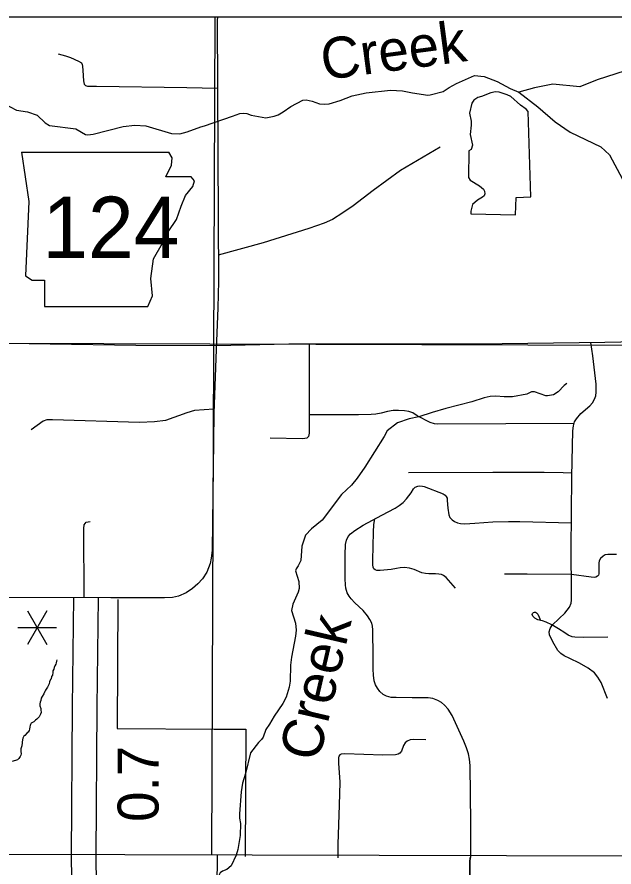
# Model space of a CAD drawing. Extents: x 1374139 to 1377472, y 1168351 to 1170484.
# Drawn here: x 1375453.3 to 1375576.5, y 1169404.2 to 1169579.4 of the extents above; entities that cross this region are included whole.
import ezdxf

# ---------------------------------------------------------------- set-up
doc = ezdxf.new("R2010")
doc.units = 0
doc.layers.add('26', color=7, linetype='Continuous')
doc.layers.add('Default', color=7, linetype='Continuous')

msp = doc.modelspace()

# ---------------------------------------------------------------- linework, layer by layer
at = {"layer": '26'}
msp.add_lwpolyline([(1375090, 1169579.43), (1376597.43, 1169579.43), (1376597.43, 1168653.79), (1375090, 1168653.79)], close=True, dxfattribs=at)
at = {"layer": 'Default'}
for p, q in [((1375454.21, 1169551.57), (1375455.74, 1169541.42)), ((1375485.34, 1169550.39), (1375484.64, 1169551.56)), ((1375485.17, 1169548.87), (1375485.34, 1169550.39)), ((1375483.99, 1169546.5), (1375485.17, 1169548.87)), ((1375489.24, 1169546.5), (1375483.99, 1169546.5)), ((1375489.91, 1169545.65), (1375489.24, 1169546.5)), ((1375488.05, 1169542.61), (1375489.57, 1169544.47)), ((1375489.57, 1169544.47), (1375489.91, 1169545.65)), ((1375487.2, 1169540.41), (1375488.05, 1169542.61)), ((1375455.74, 1169541.42), (1375455.06, 1169526.03)), ((1375486.19, 1169537.7), (1375487.2, 1169540.41)), ((1375484.5, 1169535.16), (1375486.19, 1169537.7)), ((1375483.31, 1169532.79), (1375484.5, 1169535.16)), ((1375481.45, 1169529.58), (1375483.31, 1169532.79)), ((1375480.95, 1169525.52), (1375481.45, 1169529.58)), ((1375455.06, 1169526.03), (1375456.41, 1169525.18)), ((1375456.41, 1169525.18), (1375458.95, 1169525.18)), ((1375458.95, 1169525.18), (1375458.95, 1169519.77)), ((1375481.28, 1169521.97), (1375480.95, 1169525.52)), ((1375480.27, 1169519.77), (1375481.28, 1169521.97)), ((1375458.95, 1169519.77), (1375480.27, 1169519.77)), ((1375812.86, 1169510.92), (1375090, 1169513.23)), ((1375459.48, 1169457), (1375455.48, 1169450.07)), ((1375455.48, 1169457), (1375459.48, 1169450.07)), ((1375453.48, 1169453.54), (1375461.48, 1169453.54)), ((1375941.96, 1169405.45), (1375090, 1169407.73))]:
    msp.add_line(p, q, dxfattribs=at)
for points in [[(1375494.15, 1169579.43), (1375493.47, 1169406.65)], [(1375494.71, 1169579.43), (1375494.63, 1169578.69), (1375494.77, 1169551.17), (1375494.86, 1169524.98)], [(1375461.81, 1169571.8), (1375463.31, 1169571.43), (1375464.31, 1169571.06), (1375466.02, 1169570.29), (1375466.58, 1169569.96), (1375466.78, 1169569.66), (1375466.82, 1169569.29), (1375466.88, 1169568.39), (1375467.05, 1169566.28), (1375467.15, 1169565.61), (1375467.42, 1169565.31), (1375467.82, 1169565.14), (1375469.69, 1169565.14), (1375488.36, 1169564.88), (1375494.7, 1169564.78)], [(1375580.77, 1169568.98), (1375573.05, 1169566.47), (1375569.46, 1169565.03), (1375563.9, 1169565.57), (1375560.13, 1169564.85), (1375556.9, 1169563.96), (1375560.78, 1169560.88), (1375564.37, 1169557.83), (1375567.49, 1169555.7), (1375573.77, 1169552.64), (1375575.56, 1169551.03), (1375578.25, 1169546)], [(1375543.98, 1169565.71), (1375547.74, 1169567.37), (1375549.72, 1169567.19), (1375552.41, 1169566.11), (1375555.1, 1169564.67), (1375556.9, 1169563.96)], [(1375491.98, 1169556.96), (1375497.79, 1169558.95), (1375499.28, 1169559.51), (1375500.02, 1169559.57), (1375500.7, 1169559.51), (1375501.63, 1169559.17), (1375504.66, 1169558.65), (1375506.39, 1169558.97), (1375507.17, 1169559.27), (1375508.21, 1169559.84), (1375509.81, 1169560.94), (1375512.26, 1169562.27), (1375512.97, 1169562.32), (1375514.24, 1169562.09), (1375515.73, 1169561.55), (1375516.72, 1169561.45), (1375517.74, 1169561.52), (1375519.98, 1169562.22), (1375522.5, 1169563.18), (1375525.34, 1169563.76), (1375530.35, 1169564.36), (1375532.83, 1169564.23), (1375534.94, 1169563.8), (1375538.12, 1169563.31), (1375538.6, 1169563.35), (1375541.24, 1169564.08), (1375542.52, 1169564.91), (1375543.98, 1169565.71)], [(1375446.87, 1169564.9), (1375449.22, 1169562.29), (1375453.17, 1169560.2), (1375455.44, 1169559.86), (1375457.44, 1169559.19), (1375459.08, 1169557.58), (1375460.03, 1169557.07), (1375465.45, 1169556.38), (1375467.43, 1169555.23), (1375467.92, 1169555.16), (1375469.05, 1169555.25), (1375475.2, 1169556.86), (1375477.59, 1169557.14), (1375479.89, 1169557), (1375485.2, 1169555.39), (1375486.9, 1169555.33), (1375488.39, 1169555.77), (1375491.22, 1169556.8), (1375491.98, 1169556.96)], [(1375558.82, 1169559.94), (1375558.39, 1169560.43), (1375557.21, 1169561.23), (1375555.25, 1169563.02), (1375554.46, 1169563.38), (1375552.83, 1169563.9), (1375552.04, 1169564), (1375551.07, 1169563.78), (1375549.19, 1169563.05), (1375548.39, 1169562.85), (1375547.57, 1169562.27), (1375547.14, 1169561.64), (1375546.69, 1169559.58), (1375547.05, 1169557.98), (1375547.05, 1169557.1), (1375546.84, 1169555.21), (1375547.29, 1169553.01), (1375547.01, 1169552.08), (1375546.52, 1169551.83), (1375546.47, 1169546.33), (1375546.81, 1169545.78), (1375548.77, 1169544.65), (1375549.55, 1169543.94), (1375549.8, 1169543.49), (1375549.82, 1169542.95), (1375549.69, 1169542.54), (1375549.37, 1169542.25), (1375548.31, 1169541.65), (1375547.33, 1169540.76), (1375546.98, 1169539.41), (1375546.99, 1169538.86), (1375556.16, 1169538.63), (1375556.32, 1169542.21), (1375559.33, 1169542.32)], [(1375559.33, 1169542.32), (1375558.82, 1169559.94)], [(1375454.21, 1169551.57), (1375484.64, 1169551.56)], [(1375540.61, 1169552.6), (1375532.47, 1169547.75), (1375526.8, 1169543.63)], [(1375526.8, 1169543.63), (1375522.71, 1169540.5), (1375520.57, 1169539.04), (1375518.44, 1169537.65), (1375516.69, 1169536.9), (1375513.53, 1169535.83), (1375504.09, 1169532.88), (1375494.84, 1169530.32)], [(1375494.86, 1169524.98), (1375494.78, 1169519.45), (1375494.38, 1169510.84), (1375493.91, 1169497.71), (1375493.57, 1169469.42), (1375493.4, 1169467.86), (1375493.19, 1169466.75), (1375492.51, 1169464.95), (1375491.58, 1169463.58), (1375490.61, 1169462.57), (1375489.54, 1169461.59), (1375488.24, 1169460.71), (1375486.64, 1169460.04), (1375485.39, 1169459.77), (1375483.71, 1169459.65), (1375472.64, 1169459.68), (1375441.3, 1169459.72), (1375423.94, 1169459.73), (1375415.69, 1169459.93), (1375414.82, 1169459.79), (1375414.67, 1169459.72)], [(1375442.71, 1169512.31), (1375460.11, 1169512.05), (1375477.85, 1169511.75), (1375494.42, 1169511.71), (1375509.39, 1169512.05), (1375531.3, 1169512.05), (1375548.1, 1169512.05), (1375574.59, 1169512.35), (1375584.48, 1169512.61)], [(1375513.57, 1169512.05), (1375513.57, 1169493.63), (1375513.45, 1169492.92), (1375513.11, 1169492.58), (1375512.69, 1169492.5), (1375512.23, 1169492.48), (1375505.52, 1169492.56)], [(1375575.14, 1169438.88), (1375573.85, 1169442.18), (1375573.19, 1169443.31), (1375572.48, 1169444.18), (1375571.16, 1169445.16), (1375569.4, 1169446.21), (1375567.39, 1169447.14), (1375566.19, 1169447.72), (1375565.54, 1169448.17), (1375564.9, 1169448.84), (1375563.89, 1169450.58), (1375563.22, 1169452.01), (1375563.13, 1169452.68), (1375563.31, 1169453.37), (1375563.76, 1169454.04), (1375565.16, 1169455.42), (1375566.34, 1169456.49), (1375567.33, 1169457.72), (1375567.68, 1169458.57), (1375567.77, 1169459.17), (1375567.75, 1169460.95), (1375567.68, 1169469.59), (1375567.79, 1169484.66), (1375568.04, 1169494.12), (1375568.13, 1169495.1), (1375568.35, 1169495.97), (1375568.75, 1169496.55), (1375569.64, 1169497.65), (1375571.52, 1169499.28), (1375572.07, 1169499.9), (1375572.5, 1169500.6), (1375572.74, 1169501.31), (1375572.83, 1169502.09), (1375572.83, 1169503.7), (1375572.52, 1169506.04), (1375572.16, 1169509.54), (1375571.74, 1169512.31)], [(1375566.8, 1169503.88), (1375566.19, 1169503.43), (1375564.98, 1169502.13), (1375564.01, 1169501.49), (1375562.8, 1169501.32), (1375562.46, 1169501.35), (1375560.12, 1169502.14), (1375559.5, 1169502.16), (1375558.51, 1169501.68), (1375555.56, 1169501.14), (1375553.87, 1169501.1), (1375552.12, 1169501.24), (1375550.93, 1169501.17), (1375549.73, 1169500.88), (1375547.15, 1169500.06), (1375541.79, 1169498.72), (1375539.01, 1169497.91), (1375536.23, 1169496.96), (1375534.24, 1169496.55), (1375531.82, 1169495.77), (1375529.68, 1169494.12), (1375529.05, 1169492.96), (1375525.08, 1169486.58), (1375523.51, 1169484.32), (1375522.31, 1169482.88), (1375520.27, 1169480.97), (1375516.26, 1169475.7), (1375514.06, 1169473.92), (1375512.87, 1169472.59), (1375512.05, 1169470.34), (1375511.88, 1169467.37), (1375511.32, 1169466.27), (1375510.88, 1169465.68), (1375510.79, 1169465.25), (1375511.44, 1169463.04), (1375511.55, 1169461.62), (1375511.35, 1169460.81), (1375510.21, 1169458.36), (1375509.96, 1169457.03), (1375510.79, 1169454.44), (1375510.88, 1169453.02), (1375510.79, 1169451.79), (1375509.95, 1169447.42), (1375509.75, 1169445.77), (1375509.65, 1169442.5), (1375509.48, 1169441.23), (1375508.85, 1169439.21), (1375508.18, 1169437.87), (1375506.36, 1169435.26), (1375505.44, 1169433.63), (1375504.67, 1169432.53), (1375504.11, 1169430.95), (1375503.74, 1169430.44), (1375503.13, 1169429.84), (1375501.52, 1169427.7), (1375500.48, 1169423.46), (1375499.87, 1169421.46), (1375499.59, 1169419.7), (1375499.2, 1169415.1), (1375499.22, 1169414.22), (1375499.43, 1169413.16), (1375499.33, 1169410.69), (1375498.86, 1169407.75), (1375498.53, 1169406.6)], [(1375493.95, 1169498.58), (1375489.92, 1169498.32), (1375488.35, 1169497.78), (1375483.94, 1169496.25), (1375481.69, 1169495.93), (1375478.59, 1169495.84), (1375460.64, 1169496.38), (1375459.47, 1169496.34), (1375458.71, 1169496.07), (1375456.19, 1169494.31)], [(1375568.25, 1169495.59), (1375540.18, 1169495.49), (1375539.43, 1169495.56), (1375538.54, 1169495.81), (1375535.91, 1169497.2), (1375534.98, 1169497.81), (1375534.16, 1169498.06), (1375533.27, 1169498.2), (1375532.06, 1169498.31), (1375530.92, 1169498.27), (1375529.78, 1169498.09), (1375528.46, 1169497.74), (1375527.36, 1169497.56), (1375526.37, 1169497.49), (1375523.8, 1169497.42), (1375513.57, 1169497.42)], [(1375567.81, 1169485.37), (1375566.05, 1169485.45), (1375562.12, 1169485.54), (1375556.59, 1169485.5), (1375551.53, 1169485.54), (1375534.13, 1169485.45)], [(1375546.32, 1169353.56), (1375546.73, 1169405.5), (1375546.89, 1169405.82), (1375546.96, 1169406.34), (1375546.95, 1169413.24), (1375546.8, 1169425.08), (1375546.68, 1169426.39), (1375546.47, 1169427.51), (1375546.09, 1169428.77), (1375545.5, 1169430.09), (1375543.12, 1169435.38), (1375542.28, 1169436.68), (1375541.5, 1169437.57), (1375540.9, 1169438.07), (1375540.17, 1169438.53), (1375539.1, 1169438.9), (1375538.14, 1169439.04), (1375534.85, 1169439.08), (1375531.52, 1169439.1), (1375530.52, 1169439.15), (1375529.56, 1169439.4), (1375528.9, 1169439.72), (1375528.16, 1169440.34), (1375527.71, 1169441.02), (1375527.28, 1169441.7), (1375526.98, 1169442.57), (1375526.86, 1169443.73), (1375526.8, 1169444.97), (1375526.8, 1169447.47), (1375526.75, 1169453.09), (1375526.68, 1169453.84), (1375526.5, 1169454.44), (1375526.13, 1169455.23), (1375525.65, 1169455.94), (1375524.77, 1169457.04), (1375523.01, 1169458.66), (1375522.25, 1169459.47), (1375521.82, 1169460), (1375521.47, 1169460.72), (1375521.18, 1169461.64), (1375521.09, 1169462.34), (1375521.04, 1169463.58), (1375521.02, 1169468.5), (1375521.09, 1169470.64), (1375521.29, 1169471.53), (1375521.66, 1169472.3), (1375522.16, 1169472.85), (1375523.05, 1169473.54), (1375524.74, 1169474.65), (1375528.6, 1169476.73), (1375531.34, 1169478.15), (1375532.19, 1169478.72), (1375533, 1169479.35), (1375533.71, 1169480.06), (1375534.63, 1169481.29), (1375535.13, 1169482.14), (1375535.48, 1169482.46), (1375535.99, 1169482.69), (1375536.44, 1169482.74), (1375537.01, 1169482.72), (1375537.34, 1169482.65), (1375541.26, 1169481.09), (1375541.65, 1169480.84), (1375541.9, 1169480.57), (1375542.06, 1169480.23), (1375542.11, 1169479.75), (1375542.22, 1169478.13), (1375542.44, 1169476.77), (1375542.66, 1169476.22), (1375543.08, 1169475.77), (1375543.62, 1169475.38), (1375544.19, 1169475.1), (1375544.83, 1169474.97), (1375545.72, 1169474.92), (1375547.78, 1169475.04), (1375551.5, 1169475.31), (1375554.74, 1169475.42), (1375557.09, 1169475.38), (1375567.72, 1169475.15)], [(1375543.77, 1169461.67), (1375541.85, 1169463.84), (1375541.32, 1169464.27), (1375540.89, 1169464.45), (1375540.38, 1169464.55), (1375539.65, 1169464.6), (1375538.29, 1169464.63), (1375537.58, 1169464.7), (1375536.87, 1169464.85), (1375535.28, 1169465.54), (1375534.32, 1169465.79), (1375533.28, 1169465.89), (1375532.4, 1169465.84), (1375531.59, 1169465.69), (1375530.53, 1169465.54), (1375528.23, 1169465.33), (1375527.55, 1169465.33), (1375527.22, 1169465.44), (1375526.96, 1169465.66), (1375526.79, 1169466.02), (1375526.71, 1169466.45), (1375526.76, 1169467.43), (1375526.84, 1169473.2), (1375526.96, 1169474.79), (1375527.15, 1169475.95)], [(1375467.15, 1169459.68), (1375467.08, 1169473.98), (1375467.19, 1169474.75), (1375467.55, 1169475.26), (1375468.43, 1169475.44)], [(1375577.02, 1169468.63), (1375576.49, 1169468.61), (1375575.25, 1169468.59), (1375574.7, 1169468.51), (1375574.3, 1169468.27), (1375573.71, 1169467.77), (1375573.43, 1169467.28), (1375573.37, 1169466.84), (1375573.37, 1169465.57), (1375573.39, 1169464.62), (1375573.3, 1169464.33), (1375573.07, 1169464.11), (1375572.73, 1169463.92), (1375572.38, 1169463.88), (1375571.78, 1169463.92), (1375567.72, 1169464.45), (1375558.57, 1169464.52), (1375553.94, 1169464.58)], [(1375464.6, 1169401.83), (1375464.54, 1169406.43), (1375464.75, 1169437.16), (1375465.04, 1169459.72)], [(1375470.04, 1169459.65), (1375469.75, 1169437.11), (1375469.54, 1169406.45), (1375469.62, 1169400.48)], [(1375474.09, 1169459.29), (1375474.09, 1169459.29), (1375473.96, 1169432.75), (1375493.97, 1169432.61), (1375500.56, 1169432.58), (1375500.37, 1169406.35)], [(1375575.25, 1169451.57), (1375570.16, 1169451.49), (1375568.43, 1169451.55), (1375567.84, 1169451.63), (1375567.04, 1169451.95), (1375566.38, 1169452.44), (1375565.03, 1169453.3), (1375563.68, 1169454.08), (1375562.5, 1169454.65), (1375561.74, 1169454.91), (1375560.77, 1169455.16), (1375560.15, 1169455.46), (1375559.75, 1169455.9), (1375559.65, 1169456.26), (1375559.67, 1169456.45), (1375559.9, 1169456.66), (1375560.07, 1169456.72), (1375560.3, 1169456.7), (1375560.53, 1169456.57), (1375560.77, 1169456.32), (1375561.06, 1169455.65), (1375561.37, 1169455)], [(1375461.54, 1169446.86), (1375461.47, 1169446.58), (1375461.4, 1169446.28), (1375461.28, 1169445.97), (1375461.13, 1169445.65), (1375460.98, 1169445.3), (1375460.93, 1169444.94), (1375460.72, 1169444.63), (1375460.71, 1169444.27), (1375460.64, 1169443.75), (1375460.43, 1169443.42), (1375460.32, 1169443), (1375460.24, 1169442.8), (1375460.01, 1169442.33), (1375459.96, 1169441.95), (1375459.83, 1169441.66), (1375459.58, 1169441.22), (1375459.18, 1169440.63), (1375459.18, 1169440.61), (1375459.02, 1169440.38), (1375458.85, 1169439.9), (1375458.47, 1169439.3), (1375458.28, 1169438.96), (1375458.21, 1169438.5), (1375458.08, 1169438.15), (1375457.98, 1169437.8), (1375458, 1169437.43), (1375458.25, 1169436.85), (1375458.24, 1169436.57), (1375458.27, 1169436.03), (1375458.12, 1169435.71), (1375457.85, 1169435.16), (1375457.79, 1169435.06), (1375457.36, 1169434.66), (1375457.15, 1169434.44), (1375456.74, 1169434.09), (1375456.25, 1169433.83), (1375456.07, 1169433.57), (1375456.02, 1169433.33), (1375455.95, 1169433.06), (1375455.88, 1169432.62), (1375455.83, 1169432.28), (1375455.59, 1169431.95), (1375455.38, 1169431.83), (1375454.93, 1169431.29), (1375454.71, 1169431.15), (1375454.51, 1169430.72), (1375454.4, 1169429.98), (1375454.37, 1169429.8), (1375454.28, 1169429.15), (1375454.12, 1169428.53), (1375454.11, 1169428), (1375454.14, 1169427.5), (1375454.11, 1169427.24), (1375453.96, 1169426.92), (1375453.71, 1169426.53), (1375453.41, 1169426.3), (1375452.27, 1169425.95)], [(1375537.66, 1169430.38), (1375535.1, 1169430.45), (1375534.41, 1169430.4), (1375533.82, 1169430.13), (1375533.4, 1169429.76), (1375533.06, 1169429.2), (1375532.64, 1169428.07), (1375532.32, 1169427.65), (1375531.93, 1169427.4), (1375531.41, 1169427.33), (1375528.8, 1169427.23), (1375520.99, 1169427.48), (1375520.2, 1169427.4), (1375519.95, 1169427.28), (1375519.73, 1169427.01), (1375519.63, 1169426.66), (1375519.68, 1169425.61), (1375519.93, 1169421.67), (1375519.76, 1169416.9), (1375519.48, 1169408.85), (1375519.48, 1169406.88), (1375519.52, 1169406.09)], [(1375537.66, 1169430.38), (1375535.1, 1169430.45), (1375534.41, 1169430.4), (1375533.82, 1169430.13), (1375533.4, 1169429.76), (1375533.06, 1169429.2), (1375532.64, 1169428.07), (1375532.32, 1169427.65), (1375531.93, 1169427.4), (1375531.41, 1169427.33), (1375528.8, 1169427.23), (1375520.99, 1169427.48), (1375520.2, 1169427.4), (1375519.95, 1169427.28), (1375519.73, 1169427.01), (1375519.63, 1169426.66), (1375519.68, 1169425.61), (1375519.93, 1169421.67), (1375519.76, 1169416.9), (1375519.48, 1169408.85), (1375519.48, 1169406.88), (1375519.52, 1169406.09)], [(1375537.66, 1169430.38), (1375535.1, 1169430.45), (1375534.41, 1169430.4), (1375533.82, 1169430.13), (1375533.4, 1169429.76), (1375533.06, 1169429.2), (1375532.64, 1169428.07), (1375532.32, 1169427.65), (1375531.93, 1169427.4), (1375531.41, 1169427.33), (1375528.8, 1169427.23), (1375520.99, 1169427.48), (1375520.2, 1169427.4), (1375519.95, 1169427.28), (1375519.73, 1169427.01), (1375519.63, 1169426.66), (1375519.68, 1169425.61), (1375519.93, 1169421.67), (1375519.76, 1169416.9), (1375519.48, 1169408.85), (1375519.48, 1169406.88), (1375519.52, 1169406.09)], [(1375498.53, 1169406.6), (1375497.48, 1169404.41), (1375496.62, 1169403.66), (1375495.73, 1169403.3), (1375495.23, 1169402.95), (1375494.62, 1169401.75), (1375494.39, 1169401.48), (1375494.09, 1169401.34), (1375492.63, 1169401.42), (1375491.64, 1169401.08), (1375489.21, 1169399.05), (1375487.26, 1169397.78), (1375482.93, 1169394.67), (1375479.64, 1169391.52)], [(1375494.61, 1169406.65), (1375490.34, 1168981.95)], [(1375546.74, 1169406.15), (1375546.32, 1169353.56), (1375599.42, 1169353.42), (1375599.06, 1169307.19)]]:
    msp.add_lwpolyline(points, dxfattribs=at)

# ---------------------------------------------------------------- texts
for s, rotation, p in [('Creek', 7.5606, (1375516.56, 1169566.4)), ('Creek', 76.9074, (1375515.57, 1169425.63)), ('0.7', 90, (1375482.51, 1169413.46))]:
    msp.add_text(s, height=8.448, rotation=rotation, dxfattribs=at).set_placement(p)
msp.add_text('124', height=12.672, dxfattribs=at).set_placement((1375458.53, 1169529.71))

doc.saveas('drawing.dxf')
